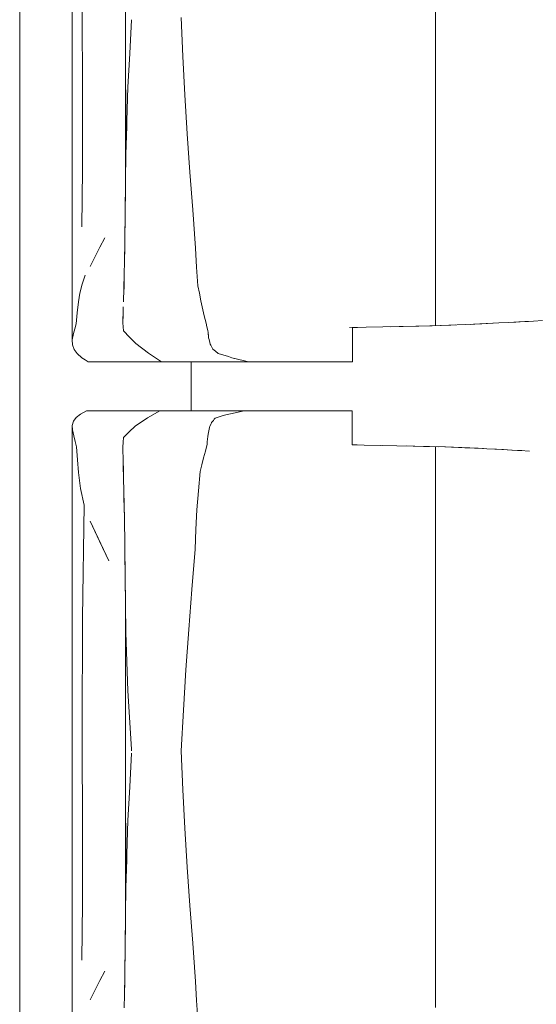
# Model space of a CAD drawing. Header units: millimetres. Extents: x -261 to 187, y -214 to 106.
# Tile 669 of 1056: x -208.695 to -208.272, y 11.545 to 12.352. Entities that reach past the tile are written whole.
import ezdxf

# ---------------------------------------------------------------- set-up
doc = ezdxf.new("R2010")
doc.units = ezdxf.units.MM
doc.header["$LTSCALE"] = 0.005
doc.header["$MEASUREMENT"] = 0
doc.layers.add('IFC-Elemento de mobília-Contorno', color=9, linetype='Continuous', lineweight=5)
doc.layers.add('IFC-Laje-Contorno', color=9, linetype='Continuous', lineweight=5)

msp = doc.modelspace()

# ---------------------------------------------------------------- linework, layer by layer
at = {"layer": 'IFC-Elemento de mobília-Contorno', "lineweight": 5}
for p, q in [((-208.60835, 12.2152), (-208.60835, 12.47632)), ((-208.65208, 12.46757), (-208.65207, 12.25763)), ((-208.64378, 12.37074), (-208.64358, 12.2826)), ((-208.35422, 12.37071), (-208.35421, 12.33863)), ((-208.6049, 12.32467), (-208.60342, 12.35232)), ((-208.56263, 12.35415), (-208.56125, 12.3223)), ((-208.35421, 12.30116), (-208.35421, 12.33863)), ((-208.60638, 12.29702), (-208.6049, 12.32467)), ((-208.56125, 12.3223), (-208.55982, 12.29078)), ((-208.35424, 12.25208), (-208.35421, 12.30116)), ((-208.60804, 12.242), (-208.60804, 12.29486)), ((-208.60721, 12.26951), (-208.60638, 12.29702)), ((-208.55982, 12.29078), (-208.55784, 12.25891)), ((-208.64358, 12.2826), (-208.64355, 12.22933)), ((-208.60735, 12.26472), (-208.60721, 12.26951)), ((-208.60804, 12.242), (-208.60735, 12.26472)), ((-208.65207, 12.25763), (-208.65199, 12.09001)), ((-208.55784, 12.25891), (-208.55566, 12.22739)), ((-208.35424, 12.25208), (-208.35421, 12.22006)), ((-208.60828, 12.22053), (-208.60804, 12.242)), ((-208.64398, 12.18253), (-208.64355, 12.22933)), ((-208.60835, 12.21532), (-208.60828, 12.22053)), ((-208.55566, 12.22739), (-208.55324, 12.19649)), ((-208.60855, 12.19914), (-208.60835, 12.2152)), ((-208.35421, 12.1856), (-208.35421, 12.22006)), ((-208.60855, 12.19849), (-208.60843, 12.20828)), ((-208.60867, 12.18888), (-208.60855, 12.19914)), ((-208.60863, 12.19265), (-208.60855, 12.19849)), ((-208.55324, 12.19649), (-208.55099, 12.16499)), ((-208.60883, 12.17708), (-208.60867, 12.18888)), ((-208.60882, 12.17737), (-208.60872, 12.18576)), ((-208.35421, 12.1856), (-208.3542, 12.14369)), ((-208.62938, 12.16583), (-208.62539, 12.17369)), ((-208.60898, 12.16527), (-208.60883, 12.17708)), ((-208.60888, 12.17351), (-208.60882, 12.17737)), ((-208.63736, 12.15011), (-208.62938, 12.16583)), ((-208.60916, 12.15437), (-208.60898, 12.16527)), ((-208.55099, 12.16499), (-208.55005, 12.14967)), ((-208.60921, 12.15143), (-208.60912, 12.15649)), ((-208.60912, 12.15649), (-208.60903, 12.16221)), ((-208.60935, 12.14345), (-208.60916, 12.15437)), ((-208.55005, 12.14967), (-208.54912, 12.13435)), ((-208.64374, 12.13558), (-208.64124, 12.14307)), ((-208.60965, 12.13231), (-208.60935, 12.14345)), ((-208.60951, 12.13581), (-208.60942, 12.14082)), ((-208.35421, 12.10161), (-208.3542, 12.14369)), ((-208.64562, 12.12826), (-208.64374, 12.13558)), ((-208.60996, 12.12116), (-208.60965, 12.13231)), ((-208.6098, 12.12699), (-208.60951, 12.13581)), ((-208.54912, 12.13435), (-208.54779, 12.12818)), ((-208.6468, 12.12116), (-208.64562, 12.12826)), ((-208.54779, 12.12818), (-208.54645, 12.12201)), ((-208.64783, 12.11205), (-208.6468, 12.12116)), ((-208.61034, 12.11042), (-208.61012, 12.1169)), ((-208.54645, 12.12201), (-208.54379, 12.10968)), ((-208.64886, 12.10295), (-208.64783, 12.11205)), ((-208.61056, 12.10394), (-208.61034, 12.11042)), ((-208.61055, 12.10517), (-208.61025, 12.11317)), ((-208.61025, 12.11317), (-208.6102, 12.11469)), ((-208.54379, 12.10968), (-208.54305, 12.10664)), ((-208.65094, 12.09509), (-208.6499, 12.09902)), ((-208.6499, 12.09902), (-208.64886, 12.10295)), ((-208.61056, 12.10394), (-208.60999, 12.09722)), ((-208.61055, 12.10517), (-208.61053, 12.1049)), ((-208.54305, 12.10664), (-208.54232, 12.10361)), ((-208.54232, 12.10361), (-208.54159, 12.10058)), ((-208.54159, 12.10058), (-208.54085, 12.09754)), ((-208.42484, 12.1002), (-208.39741, 12.10061)), ((-208.42239, 12.1), (-208.42021, 12.1)), ((-208.42239, 12.0852), (-208.42239, 12.1)), ((-208.42021, 12.1), (-208.41823, 12.1)), ((-208.39752, 12.1006), (-208.38388, 12.10086)), ((-208.39088, 12.10073), (-208.38079, 12.10093)), ((-208.38388, 12.10086), (-208.37036, 12.10112)), ((-208.38079, 12.10093), (-208.36782, 12.10119)), ((-208.37036, 12.10112), (-208.35686, 12.10152)), ((-208.3589, 12.10146), (-208.35739, 12.10151)), ((-208.35739, 12.10151), (-208.34959, 12.10176)), ((-208.35686, 12.10152), (-208.34337, 12.10192)), ((-208.34959, 12.10176), (-208.34179, 12.10202)), ((-208.34337, 12.10192), (-208.3298, 12.10249)), ((-208.34179, 12.10202), (-208.33802, 12.10214)), ((-208.3298, 12.10249), (-208.31623, 12.10307)), ((-208.32583, 12.10266), (-208.31799, 12.10303)), ((-208.31799, 12.10303), (-208.30756, 12.10352)), ((-208.31623, 12.10307), (-208.30226, 12.1038)), ((-208.30226, 12.1038), (-208.28829, 12.10452)), ((-208.29411, 12.10422), (-208.28601, 12.10467)), ((-208.28829, 12.10452), (-208.28103, 12.10493)), ((-208.28601, 12.10467), (-208.27801, 12.10511)), ((-208.28103, 12.10493), (-208.27377, 12.10534)), ((-208.27801, 12.10511), (-208.27377, 12.10534)), ((-208.27377, 12.10534), (-208.26651, 12.10575)), ((-208.65199, 12.09001), (-208.65094, 12.09509)), ((-208.60999, 12.09722), (-208.60495, 12.09209)), ((-208.60495, 12.09209), (-208.5999, 12.08696)), ((-208.54085, 12.09754), (-208.54069, 12.09605)), ((-208.54069, 12.09605), (-208.54019, 12.09157)), ((-208.54069, 12.09605), (-208.54035, 12.09306)), ((-208.54035, 12.09306), (-208.54019, 12.09157)), ((-208.54019, 12.09157), (-208.53984, 12.09031)), ((-208.65199, 12.09001), (-208.65184, 12.0859)), ((-208.65184, 12.0859), (-208.65047, 12.08218)), ((-208.5999, 12.08696), (-208.58936, 12.07911)), ((-208.53984, 12.09031), (-208.53916, 12.0878)), ((-208.5395, 12.08906), (-208.53916, 12.0878)), ((-208.5395, 12.08906), (-208.53882, 12.08654)), ((-208.53882, 12.08654), (-208.53833, 12.08551)), ((-208.53833, 12.08551), (-208.53784, 12.08449)), ((-208.53833, 12.08551), (-208.53735, 12.08346)), ((-208.53735, 12.08346), (-208.53686, 12.08243)), ((-208.42239, 12.07195), (-208.42239, 12.0852)), ((-208.65047, 12.08218), (-208.64798, 12.07863)), ((-208.64798, 12.07863), (-208.64414, 12.07523)), ((-208.64414, 12.07523), (-208.64148, 12.07359)), ((-208.58936, 12.07911), (-208.57885, 12.07195)), ((-208.53686, 12.08243), (-208.53576, 12.08153)), ((-208.53576, 12.08153), (-208.53465, 12.08064)), ((-208.53465, 12.08064), (-208.53244, 12.07884)), ((-208.53244, 12.07884), (-208.52959, 12.07796)), ((-208.53244, 12.07884), (-208.52674, 12.07708)), ((-208.52959, 12.07796), (-208.52674, 12.07708)), ((-208.52674, 12.07708), (-208.52389, 12.0762)), ((-208.52389, 12.0762), (-208.52103, 12.07532)), ((-208.52103, 12.07532), (-208.5109, 12.07279)), ((-208.52103, 12.07532), (-208.51428, 12.07364)), ((-208.52103, 12.07532), (-208.51766, 12.07448)), ((-208.64148, 12.07359), (-208.63882, 12.07195)), ((-208.63882, 12.07195), (-208.57885, 12.07195)), ((-208.57885, 12.07195), (-208.53758, 12.07195)), ((-208.55462, 12.03188), (-208.55462, 12.07195)), ((-208.53758, 12.07195), (-208.50752, 12.07195)), ((-208.51766, 12.07448), (-208.51428, 12.07364)), ((-208.5109, 12.07279), (-208.50752, 12.07195)), ((-208.50752, 12.07195), (-208.50554, 12.07195)), ((-208.50554, 12.07195), (-208.50359, 12.07195)), ((-208.50359, 12.07195), (-208.50165, 12.07195)), ((-208.50165, 12.07195), (-208.49973, 12.07195)), ((-208.49973, 12.07195), (-208.49781, 12.07195)), ((-208.49781, 12.07195), (-208.49589, 12.07195)), ((-208.49589, 12.07195), (-208.49396, 12.07195)), ((-208.49396, 12.07195), (-208.49201, 12.07195)), ((-208.49201, 12.07195), (-208.49003, 12.07195)), ((-208.49003, 12.07195), (-208.48802, 12.07195)), ((-208.48802, 12.07195), (-208.48596, 12.07195)), ((-208.48596, 12.07195), (-208.48386, 12.07195)), ((-208.48386, 12.07195), (-208.4817, 12.07195)), ((-208.4817, 12.07195), (-208.47952, 12.07195)), ((-208.47952, 12.07195), (-208.47732, 12.07195)), ((-208.47732, 12.07195), (-208.47513, 12.07195)), ((-208.47513, 12.07195), (-208.47298, 12.07195)), ((-208.47298, 12.07195), (-208.47088, 12.07195)), ((-208.47088, 12.07195), (-208.46884, 12.07195)), ((-208.46884, 12.07195), (-208.4669, 12.07195)), ((-208.4669, 12.07195), (-208.46507, 12.07195)), ((-208.46507, 12.07195), (-208.46334, 12.07195)), ((-208.46334, 12.07195), (-208.46168, 12.07195)), ((-208.46168, 12.07195), (-208.46006, 12.07195)), ((-208.46006, 12.07195), (-208.45844, 12.07195)), ((-208.45844, 12.07195), (-208.45678, 12.07195)), ((-208.45678, 12.07195), (-208.45507, 12.07195)), ((-208.45507, 12.07195), (-208.45325, 12.07195)), ((-208.45325, 12.07195), (-208.45131, 12.07195)), ((-208.45131, 12.07195), (-208.44924, 12.07195)), ((-208.44924, 12.07195), (-208.44705, 12.07195)), ((-208.44705, 12.07195), (-208.44476, 12.07195)), ((-208.44476, 12.07195), (-208.44239, 12.07195)), ((-208.44239, 12.07195), (-208.43994, 12.07195)), ((-208.43994, 12.07195), (-208.43743, 12.07195)), ((-208.43743, 12.07195), (-208.43487, 12.07195)), ((-208.43487, 12.07195), (-208.43229, 12.07195)), ((-208.43229, 12.07195), (-208.42971, 12.07195)), ((-208.42971, 12.07195), (-208.42718, 12.07195)), ((-208.42718, 12.07195), (-208.42473, 12.07195)), ((-208.42473, 12.07195), (-208.42239, 12.07195)), ((-208.64864, 12.02622), (-208.64525, 12.02909)), ((-208.64525, 12.02909), (-208.64038, 12.03188)), ((-208.64038, 12.03188), (-208.58013, 12.03188)), ((-208.59024, 12.02594), (-208.58013, 12.03188)), ((-208.58013, 12.03188), (-208.51098, 12.03188)), ((-208.56488, 12.03188), (-208.55462, 12.03188)), ((-208.53478, 12.0257), (-208.5282, 12.02784)), ((-208.5282, 12.02784), (-208.52601, 12.02854)), ((-208.52601, 12.02854), (-208.52225, 12.02938)), ((-208.52225, 12.02938), (-208.51098, 12.03188)), ((-208.52225, 12.02938), (-208.51849, 12.03021)), ((-208.51849, 12.03021), (-208.51474, 12.03104)), ((-208.51474, 12.03104), (-208.51098, 12.03188)), ((-208.51267, 12.03188), (-208.50966, 12.03188)), ((-208.51098, 12.03188), (-208.509, 12.03188)), ((-208.50966, 12.03188), (-208.50684, 12.03188)), ((-208.509, 12.03188), (-208.50703, 12.03188)), ((-208.50703, 12.03188), (-208.50507, 12.03188)), ((-208.50507, 12.03188), (-208.50313, 12.03188)), ((-208.50313, 12.03188), (-208.50122, 12.03188)), ((-208.50122, 12.03188), (-208.49931, 12.03188)), ((-208.49931, 12.03188), (-208.49741, 12.03188)), ((-208.49741, 12.03188), (-208.4955, 12.03188)), ((-208.4955, 12.03188), (-208.49358, 12.03188)), ((-208.49358, 12.03188), (-208.49164, 12.03188)), ((-208.49164, 12.03188), (-208.48967, 12.03188)), ((-208.48967, 12.03188), (-208.48766, 12.03188)), ((-208.48766, 12.03188), (-208.48562, 12.03188)), ((-208.48562, 12.03188), (-208.48351, 12.03188)), ((-208.48351, 12.03188), (-208.48137, 12.03188)), ((-208.48137, 12.03188), (-208.4792, 12.03188)), ((-208.4792, 12.03188), (-208.47702, 12.03188)), ((-208.47702, 12.03188), (-208.47485, 12.03188)), ((-208.47485, 12.03188), (-208.47272, 12.03188)), ((-208.47272, 12.03188), (-208.47064, 12.03188)), ((-208.47064, 12.03188), (-208.46863, 12.03188)), ((-208.46863, 12.03188), (-208.46671, 12.03188)), ((-208.46671, 12.03188), (-208.4649, 12.03188)), ((-208.4649, 12.03188), (-208.46319, 12.03188)), ((-208.46319, 12.03188), (-208.46155, 12.03188)), ((-208.46155, 12.03188), (-208.45994, 12.03188)), ((-208.45994, 12.03188), (-208.45833, 12.03188)), ((-208.45833, 12.03188), (-208.45669, 12.03188)), ((-208.45669, 12.03188), (-208.45498, 12.03188)), ((-208.45498, 12.03188), (-208.45317, 12.03188)), ((-208.45317, 12.03188), (-208.45124, 12.03188)), ((-208.45124, 12.03188), (-208.44918, 12.03188)), ((-208.44918, 12.03188), (-208.447, 12.03188)), ((-208.447, 12.03188), (-208.44473, 12.03188)), ((-208.44473, 12.03188), (-208.44237, 12.03188)), ((-208.44237, 12.03188), (-208.43994, 12.03188)), ((-208.43994, 12.03188), (-208.43745, 12.03188)), ((-208.43745, 12.03188), (-208.43491, 12.03188)), ((-208.43491, 12.03188), (-208.43234, 12.03188)), ((-208.43234, 12.03188), (-208.42978, 12.03188)), ((-208.42978, 12.03188), (-208.42727, 12.03188)), ((-208.42727, 12.03188), (-208.42483, 12.03188)), ((-208.42483, 12.03188), (-208.42251, 12.03188)), ((-208.42251, 12.01862), (-208.42251, 12.03188)), ((-208.65208, 11.86642), (-208.65198, 12.01986)), ((-208.65198, 12.01986), (-208.65083, 12.02318)), ((-208.65198, 12.01986), (-208.65189, 12.01616)), ((-208.65083, 12.02318), (-208.64864, 12.02622)), ((-208.60519, 12.01465), (-208.60039, 12.01927)), ((-208.60039, 12.01927), (-208.59024, 12.02594)), ((-208.53951, 12.01808), (-208.53908, 12.0191)), ((-208.53908, 12.0191), (-208.53821, 12.02114)), ((-208.53821, 12.02114), (-208.53778, 12.02216)), ((-208.53778, 12.02216), (-208.53703, 12.02305)), ((-208.53703, 12.02305), (-208.53628, 12.02393)), ((-208.53628, 12.02393), (-208.53553, 12.02482)), ((-208.53553, 12.02482), (-208.53478, 12.0257)), ((-208.42251, 12.00382), (-208.42251, 12.01862)), ((-208.65189, 12.01616), (-208.65069, 12.0113)), ((-208.65069, 12.0113), (-208.64962, 12.00673)), ((-208.60999, 12.01002), (-208.60519, 12.01465)), ((-208.54105, 12.00856), (-208.54083, 12.01066)), ((-208.54083, 12.01066), (-208.54061, 12.01276)), ((-208.54061, 12.01276), (-208.54006, 12.01542)), ((-208.54006, 12.01542), (-208.53951, 12.01808)), ((-208.64962, 12.00673), (-208.64856, 12.00216)), ((-208.64856, 12.00216), (-208.64768, 11.99168)), ((-208.61056, 12.0022), (-208.61028, 12.00611)), ((-208.61056, 12.00204), (-208.61028, 12.00603)), ((-208.61028, 12.00611), (-208.60999, 12.01002)), ((-208.61028, 12.00603), (-208.60999, 12.01002)), ((-208.54288, 11.99876), (-208.5415, 12.00435)), ((-208.5415, 12.00435), (-208.54128, 12.00646)), ((-208.54128, 12.00646), (-208.54105, 12.00856)), ((-208.42251, 12.00382), (-208.42032, 12.00382)), ((-208.42251, 12.00377), (-208.41272, 12.00363)), ((-208.42032, 12.00382), (-208.41832, 12.00382)), ((-208.41272, 12.00363), (-208.39914, 12.00343)), ((-208.39914, 12.00343), (-208.38581, 12.00318)), ((-208.39732, 12.00337), (-208.38581, 12.00318)), ((-208.38581, 12.00318), (-208.37249, 12.00293)), ((-208.37833, 12.00304), (-208.36408, 12.00266)), ((-208.37249, 12.00293), (-208.35921, 12.00255)), ((-208.36408, 12.00266), (-208.35147, 12.00232)), ((-208.35921, 12.00255), (-208.34593, 12.00217)), ((-208.35421, 12.00241), (-208.3542, 11.96957)), ((-208.34646, 12.00218), (-208.33003, 12.00148)), ((-208.34646, 12.00218), (-208.31491, 12.00084)), ((-208.34593, 12.00217), (-208.33253, 12.00161)), ((-208.61056, 12.00204), (-208.61021, 11.98999)), ((-208.61034, 11.9944), (-208.61011, 11.9866)), ((-208.54427, 11.99317), (-208.54288, 11.99876)), ((-208.33253, 12.00161), (-208.31913, 12.00106)), ((-208.33012, 12.00149), (-208.32147, 12.00112)), ((-208.33003, 12.00148), (-208.31491, 12.00084)), ((-208.32147, 12.00112), (-208.31498, 12.00084)), ((-208.31913, 12.00106), (-208.31224, 12.0007)), ((-208.31224, 12.0007), (-208.30534, 12.00035)), ((-208.30549, 12.00035), (-208.30426, 12.00029)), ((-208.30534, 12.00035), (-208.29845, 11.99999)), ((-208.30426, 12.00029), (-208.29559, 11.99982)), ((-208.29845, 11.99999), (-208.29156, 11.99964)), ((-208.29559, 11.99982), (-208.28693, 11.99936)), ((-208.29156, 11.99964), (-208.28443, 11.99923)), ((-208.28693, 11.99936), (-208.2835, 11.99918)), ((-208.28443, 11.99923), (-208.27729, 11.99883)), ((-208.64768, 11.99168), (-208.6468, 11.98121)), ((-208.61015, 11.98788), (-208.61009, 11.98597)), ((-208.61011, 11.9866), (-208.60987, 11.97641)), ((-208.54705, 11.98199), (-208.54566, 11.98758)), ((-208.54566, 11.98758), (-208.54427, 11.99317)), ((-208.6468, 11.98121), (-208.64511, 11.96813)), ((-208.61009, 11.98597), (-208.60984, 11.97517)), ((-208.54843, 11.96625), (-208.54705, 11.98199)), ((-208.60987, 11.97641), (-208.60962, 11.96622)), ((-208.64511, 11.96813), (-208.64233, 11.95448)), ((-208.60962, 11.96622), (-208.60925, 11.94309)), ((-208.6096, 11.96512), (-208.60958, 11.96437)), ((-208.60958, 11.96437), (-208.60933, 11.94831)), ((-208.54981, 11.9505), (-208.54843, 11.96625)), ((-208.3542, 11.93343), (-208.3542, 11.96957)), ((-208.64348, 11.86197), (-208.64233, 11.95448)), ((-208.55056, 11.93446), (-208.54981, 11.9505)), ((-208.63736, 11.94119), (-208.62205, 11.90889)), ((-208.63736, 11.94119), (-208.6297, 11.92504)), ((-208.60925, 11.94309), (-208.60897, 11.92224)), ((-208.60924, 11.9422), (-208.60923, 11.94188)), ((-208.60923, 11.94188), (-208.60899, 11.92389)), ((-208.55132, 11.91843), (-208.55056, 11.93446)), ((-208.35421, 11.89762), (-208.3542, 11.93343)), ((-208.6297, 11.92504), (-208.62205, 11.90889)), ((-208.60897, 11.92224), (-208.60881, 11.91089)), ((-208.60896, 11.92199), (-208.60893, 11.91988)), ((-208.60893, 11.91988), (-208.60863, 11.89674)), ((-208.55388, 11.88543), (-208.55132, 11.91843)), ((-208.60881, 11.91089), (-208.60866, 11.89955)), ((-208.60866, 11.89955), (-208.60857, 11.8924)), ((-208.35424, 11.87098), (-208.35421, 11.89762)), ((-208.60863, 11.89674), (-208.60832, 11.87312)), ((-208.60857, 11.8924), (-208.60835, 11.87518)), ((-208.55651, 11.85262), (-208.55388, 11.88543)), ((-208.60835, 11.61406), (-208.60835, 11.87518)), ((-208.60832, 11.87312), (-208.60804, 11.84996)), ((-208.65208, 11.86642), (-208.65207, 11.65648)), ((-208.35424, 11.87098), (-208.3542, 11.84113)), ((-208.64378, 11.76959), (-208.64348, 11.86197)), ((-208.60804, 11.84996), (-208.60651, 11.8023)), ((-208.55889, 11.81935), (-208.55651, 11.85262)), ((-208.3542, 11.84113), (-208.3542, 11.80498)), ((-208.56082, 11.78648), (-208.55889, 11.81935)), ((-208.60651, 11.8023), (-208.60342, 11.7543)), ((-208.35422, 11.76957), (-208.3542, 11.80498)), ((-208.56263, 11.753), (-208.56082, 11.78648)), ((-208.64378, 11.76959), (-208.64358, 11.68145)), ((-208.35422, 11.76957), (-208.35421, 11.73748)), ((-208.60342, 11.7543), (-208.60327, 11.753)), ((-208.60342, 11.7543), (-208.60335, 11.75365)), ((-208.60335, 11.75365), (-208.60327, 11.753)), ((-208.56263, 11.753), (-208.56125, 11.72116)), ((-208.6049, 11.72353), (-208.60342, 11.75118)), ((-208.35421, 11.70001), (-208.35421, 11.73748)), ((-208.60638, 11.69587), (-208.6049, 11.72353)), ((-208.56125, 11.72116), (-208.55982, 11.68963)), ((-208.60721, 11.66837), (-208.60638, 11.69587)), ((-208.35424, 11.65094), (-208.35421, 11.70001)), ((-208.60804, 11.64086), (-208.60804, 11.69372)), ((-208.55982, 11.68963), (-208.55784, 11.65777)), ((-208.64358, 11.68145), (-208.64355, 11.62818)), ((-208.60804, 11.64086), (-208.60735, 11.66357)), ((-208.60735, 11.66357), (-208.60721, 11.66837)), ((-208.65207, 11.65648), (-208.65199, 11.48886)), ((-208.55784, 11.65777), (-208.55566, 11.62625)), ((-208.35424, 11.65094), (-208.35421, 11.61892)), ((-208.60828, 11.61939), (-208.60804, 11.64086)), ((-208.64398, 11.58138), (-208.64355, 11.62818)), ((-208.55566, 11.62625), (-208.55324, 11.59535)), ((-208.60835, 11.61418), (-208.60828, 11.61939)), ((-208.35421, 11.58445), (-208.35421, 11.61892)), ((-208.60855, 11.598), (-208.60835, 11.61406)), ((-208.60855, 11.59734), (-208.60843, 11.60713)), ((-208.60867, 11.58774), (-208.60855, 11.598)), ((-208.60863, 11.5915), (-208.60855, 11.59734)), ((-208.55324, 11.59535), (-208.55099, 11.56384)), ((-208.60883, 11.57593), (-208.60867, 11.58774)), ((-208.60882, 11.57623), (-208.60872, 11.58461)), ((-208.35421, 11.58445), (-208.3542, 11.54254)), ((-208.60898, 11.56413), (-208.60883, 11.57593)), ((-208.60888, 11.57237), (-208.60882, 11.57623)), ((-208.62938, 11.56468), (-208.62539, 11.57254)), ((-208.63736, 11.54897), (-208.62938, 11.56468)), ((-208.60916, 11.55322), (-208.60898, 11.56413)), ((-208.60912, 11.55535), (-208.60903, 11.56107)), ((-208.55099, 11.56384), (-208.55005, 11.54852)), ((-208.60935, 11.54231), (-208.60916, 11.55322)), ((-208.60921, 11.55029), (-208.60912, 11.55535)), ((-208.55005, 11.54852), (-208.54912, 11.5332))]:
    msp.add_line(p, q, dxfattribs=at)
at = {"layer": 'IFC-Laje-Contorno', "lineweight": 5}
msp.add_line((-208.69504, 4.21523), (-208.69504, 17.25477), dxfattribs=at)

doc.saveas('drawing.dxf')
